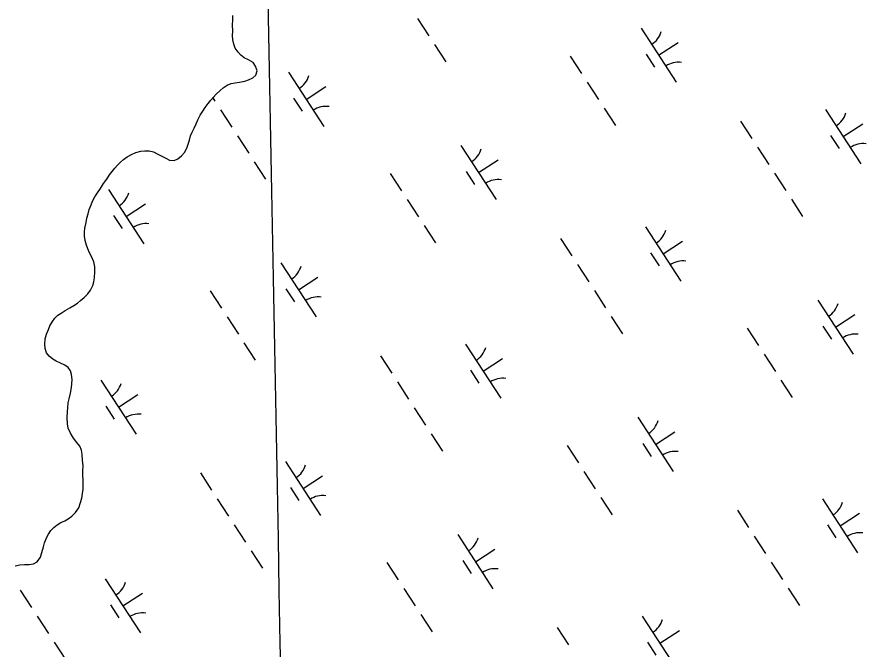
# Model space of a CAD drawing. Extents: x 3953924 to 3974542, y 193747 to 216192.
# Drawn here: x 3962352 to 3963009, y 203017 to 203506 of the extents above; entities that cross this region are included whole.
import ezdxf

# ---------------------------------------------------------------- set-up
doc = ezdxf.new("R2010")
doc.units = 0
doc.layers.add('V-GRID-MAJR', color=7, linetype='Continuous')
doc.layers.add('V-WETL-SWMP', color=7, linetype='Continuous')

msp = doc.modelspace()

# ---------------------------------------------------------------- linework, layer by layer
at = {"layer": 'V-GRID-MAJR'}
msp.add_spline([(3962589.82, 201207.1), (3962493.71, 206368.64), (3962380.88, 212428.56), (3962369.25, 213053.16)], degree=3, dxfattribs=at)
at = {"layer": 'V-WETL-SWMP'}
for p, q in [((3962519.01, 203499.65), (3962519.21, 203503.46)), ((3962519.21, 203503.46), (3962519.28, 203507.01)), ((3962662.25, 203504.65), (3962670.97, 203491.24)), ((3962519.17, 203494.95), (3962519.01, 203499.65)), ((3962519.1, 203491.39), (3962519.17, 203494.95)), ((3962835.3, 203497.2), (3962862.58, 203455.29)), ((3962519.42, 203488.21), (3962519.1, 203491.39)), ((3962519.99, 203484.9), (3962519.42, 203488.21)), ((3962521.2, 203481.83), (3962519.99, 203484.9)), ((3962523.3, 203478.61), (3962521.2, 203481.83)), ((3962675.34, 203484.54), (3962684.07, 203471.13)), ((3962848.94, 203476.25), (3962864.02, 203486.07)), ((3962525.41, 203476.29), (3962523.3, 203478.61)), ((3962528.04, 203474.33), (3962525.41, 203476.29)), ((3962531.44, 203472.61), (3962528.04, 203474.33)), ((3962780.54, 203475.52), (3962789.27, 203462.11)), ((3962839.2, 203477.06), (3962845.75, 203467.01)), ((3962535.08, 203470.51), (3962531.44, 203472.61)), ((3962536.93, 203467.81), (3962535.08, 203470.51)), ((3962538.13, 203464.23), (3962536.93, 203467.81)), ((3962537.18, 203460.95), (3962538.13, 203464.23)), ((3962562.48, 203463.07), (3962589.75, 203421.16)), ((3962518.13, 203454.33), (3962521.19, 203454.78)), ((3962521.19, 203454.78), (3962524.38, 203455.48)), ((3962524.38, 203455.48), (3962528.46, 203456.29)), ((3962528.46, 203456.29), (3962531.52, 203457.12)), ((3962531.52, 203457.12), (3962534.85, 203458.71)), ((3962534.85, 203458.71), (3962537.18, 203460.95)), ((3962793.64, 203455.41), (3962802.37, 203442)), ((3962506.42, 203446.18), (3962509.52, 203448.91)), ((3962509.52, 203448.91), (3962511.72, 203451.03)), ((3962511.72, 203451.03), (3962514.81, 203453.12)), ((3962514.81, 203453.12), (3962518.13, 203454.33)), ((3962576.11, 203442.12), (3962591.2, 203451.94)), ((3962502.26, 203441.43), (3962504.21, 203443.93)), ((3962503.71, 203443.29), (3962505.38, 203440.73)), ((3962504.21, 203443.93), (3962506.42, 203446.18)), ((3962566.37, 203442.94), (3962572.92, 203432.88)), ((3962496.13, 203432.92), (3962497.96, 203435.8)), ((3962497.96, 203435.8), (3962500.18, 203438.8)), ((3962500.18, 203438.8), (3962502.26, 203441.43)), ((3962806.73, 203435.29), (3962815.46, 203421.88)), ((3962492.19, 203426.26), (3962494.03, 203429.78)), ((3962494.03, 203429.78), (3962496.13, 203432.92)), ((3962509.75, 203434.02), (3962518.48, 203420.61)), ((3962978.19, 203434.24), (3963005.47, 203392.33)), ((3962489.27, 203419.84), (3962490.86, 203423.11)), ((3962490.86, 203423.11), (3962492.19, 203426.26)), ((3962912.37, 203425.31), (3962921.1, 203411.9)), ((3962991.83, 203413.29), (3963006.91, 203423.11)), ((3962486.49, 203413.93), (3962487.81, 203416.82)), ((3962487.81, 203416.82), (3962489.27, 203419.84)), ((3962484.84, 203407.35), (3962485.79, 203410.64)), ((3962485.79, 203410.64), (3962486.49, 203413.93)), ((3962522.84, 203413.91), (3962531.57, 203400.5)), ((3962982.09, 203414.11), (3962988.64, 203404.05)), ((3962448.03, 203401.97), (3962451.21, 203402.42)), ((3962451.21, 203402.42), (3962454.51, 203402.23)), ((3962454.51, 203402.23), (3962457.8, 203401.4)), ((3962481.79, 203400.94), (3962483.76, 203404.45)), ((3962483.76, 203404.45), (3962484.84, 203407.35)), ((3962695.9, 203406.45), (3962723.17, 203364.55)), ((3962925.46, 203405.19), (3962934.19, 203391.78)), ((3962432.25, 203393.52), (3962434.57, 203395.63)), ((3962434.57, 203395.63), (3962437.41, 203397.73)), ((3962437.41, 203397.73), (3962440.75, 203399.57)), ((3962440.75, 203399.57), (3962444.33, 203401.03)), ((3962444.33, 203401.03), (3962448.03, 203401.97)), ((3962457.8, 203401.4), (3962461.32, 203399.81)), ((3962461.32, 203399.81), (3962464.34, 203398.23)), ((3962464.34, 203398.23), (3962467.48, 203396.64)), ((3962467.48, 203396.64), (3962470.38, 203395.06)), ((3962473.8, 203394.87), (3962476.62, 203396.08)), ((3962476.62, 203396.08), (3962479.46, 203398.44)), ((3962479.46, 203398.44), (3962481.79, 203400.94)), ((3962425.88, 203386.27), (3962427.84, 203388.9)), ((3962427.84, 203388.9), (3962430.04, 203391.15)), ((3962430.04, 203391.15), (3962432.25, 203393.52)), ((3962470.38, 203395.06), (3962473.8, 203394.87)), ((3962535.93, 203393.79), (3962544.66, 203380.39)), ((3962709.53, 203385.5), (3962724.62, 203395.32)), ((3962421.71, 203380.39), (3962423.93, 203383.77)), ((3962423.93, 203383.77), (3962425.88, 203386.27)), ((3962641.14, 203384.77), (3962649.87, 203371.37)), ((3962699.8, 203386.32), (3962706.34, 203376.26)), ((3962938.56, 203385.08), (3962947.29, 203371.67)), ((3962416.74, 203373.12), (3962419.23, 203377)), ((3962419.23, 203377), (3962421.71, 203380.39)), ((3962412.55, 203366.72), (3962414.52, 203369.86)), ((3962414.52, 203369.86), (3962416.74, 203373.12)), ((3962423.07, 203372.32), (3962450.35, 203330.42)), ((3962409.51, 203360.56), (3962410.71, 203363.33)), ((3962410.71, 203363.33), (3962412.55, 203366.72)), ((3962654.23, 203364.66), (3962662.96, 203351.25)), ((3962951.65, 203364.96), (3962960.38, 203351.55)), ((3962407.22, 203353.62), (3962408.04, 203356.9)), ((3962408.04, 203356.9), (3962409.51, 203360.56)), ((3962436.71, 203351.37), (3962451.8, 203361.19)), ((3962405.82, 203346.79), (3962406.39, 203350.33)), ((3962406.39, 203350.33), (3962407.22, 203353.62)), ((3962426.97, 203352.19), (3962433.52, 203342.13)), ((3962404.84, 203342.49), (3962405.82, 203346.79)), ((3962667.33, 203344.55), (3962676.06, 203331.14)), ((3962838.79, 203343.49), (3962866.06, 203301.59)), ((3962404.4, 203339.32), (3962404.84, 203342.49)), ((3962404.47, 203336.27), (3962404.4, 203339.32)), ((3962404.91, 203332.96), (3962404.47, 203336.27)), ((3962405.98, 203329.26), (3962404.91, 203332.96)), ((3962772.97, 203334.56), (3962781.69, 203321.15)), ((3962852.43, 203322.54), (3962867.51, 203332.36)), ((3962407.07, 203326.44), (3962405.98, 203329.26)), ((3962408.41, 203323.5), (3962407.07, 203326.44)), ((3962410, 203320.42), (3962408.41, 203323.5)), ((3962842.69, 203323.36), (3962849.23, 203313.3)), ((3962411.58, 203316.45), (3962410, 203320.42)), ((3962412.39, 203312.62), (3962411.58, 203316.45)), ((3962412.57, 203308.56), (3962412.39, 203312.62)), ((3962556.49, 203315.71), (3962583.77, 203273.8)), ((3962786.06, 203314.45), (3962794.79, 203301.04)), ((3962411.79, 203300.95), (3962412.23, 203303.99)), ((3962412.23, 203303.99), (3962412.57, 203308.56)), ((3962570.13, 203294.76), (3962585.22, 203304.58)), ((3962409.12, 203294.4), (3962410.84, 203298.05)), ((3962410.84, 203298.05), (3962411.79, 203300.95)), ((3962404.31, 203288.91), (3962407.04, 203291.77)), ((3962407.04, 203291.77), (3962409.12, 203294.4)), ((3962501.74, 203294.03), (3962510.46, 203280.62)), ((3962560.39, 203295.58), (3962566.94, 203285.52)), ((3962799.15, 203294.33), (3962807.88, 203280.92)), ((3962396.32, 203282.58), (3962399.02, 203284.56)), ((3962399.02, 203284.56), (3962401.47, 203286.55)), ((3962401.47, 203286.55), (3962404.31, 203288.91)), ((3962405.16, 203289.8), (3962405.26, 203289.64)), ((3962972.21, 203286.88), (3962999.48, 203244.97)), ((3962386.3, 203276.81), (3962389.38, 203278.66)), ((3962389.38, 203278.66), (3962393.24, 203280.87)), ((3962393.24, 203280.87), (3962396.32, 203282.58)), ((3962379.57, 203270.34), (3962381.4, 203272.84)), ((3962381.4, 203272.84), (3962383.73, 203275.08)), ((3962383.73, 203275.08), (3962386.3, 203276.81)), ((3962514.83, 203273.92), (3962523.56, 203260.51)), ((3962812.25, 203274.22), (3962820.97, 203260.81)), ((3962985.85, 203265.93), (3963000.93, 203275.75)), ((3962374.94, 203260.52), (3962376.53, 203264.17)), ((3962376.53, 203264.17), (3962377.73, 203266.94)), ((3962377.73, 203266.94), (3962379.57, 203270.34)), ((3962917.45, 203265.2), (3962926.18, 203251.79)), ((3962976.11, 203266.74), (3962982.65, 203256.69)), ((3962374.1, 203256.86), (3962374.94, 203260.52)), ((3962373.64, 203252.67), (3962374.1, 203256.86)), ((3962374.09, 203249.49), (3962373.64, 203252.67)), ((3962527.92, 203253.8), (3962536.65, 203240.39)), ((3962699.38, 203252.75), (3962726.66, 203210.84)), ((3962375.16, 203246.04), (3962374.09, 203249.49)), ((3962377.14, 203243.33), (3962375.16, 203246.04)), ((3962930.54, 203245.09), (3962939.27, 203231.68)), ((3962379.89, 203241.12), (3962377.14, 203243.33)), ((3962382.66, 203239.55), (3962379.89, 203241.12)), ((3962385.8, 203238.09), (3962382.66, 203239.55)), ((3962389.2, 203236.5), (3962385.8, 203238.09)), ((3962633.56, 203243.82), (3962642.29, 203230.41)), ((3962713.02, 203231.8), (3962728.11, 203241.62)), ((3962391.83, 203234.67), (3962389.2, 203236.5)), ((3962393.69, 203232.09), (3962391.83, 203234.67)), ((3962394.52, 203229.16), (3962393.69, 203232.09)), ((3962703.28, 203232.62), (3962709.83, 203222.56)), ((3962394.83, 203225.34), (3962394.52, 203229.16)), ((3962394.77, 203222.17), (3962394.83, 203225.34)), ((3962417.09, 203224.96), (3962444.36, 203183.06)), ((3962943.64, 203224.97), (3962952.37, 203211.56)), ((3962393.61, 203214.95), (3962394.33, 203219.13)), ((3962394.33, 203219.13), (3962394.77, 203222.17)), ((3962646.65, 203223.7), (3962655.38, 203210.29)), ((3962392.63, 203210.4), (3962393.61, 203214.95)), ((3962430.73, 203204.01), (3962445.81, 203213.83)), ((3962391.61, 203203.69), (3962391.94, 203207.24)), ((3962391.94, 203207.24), (3962392.63, 203210.4)), ((3962420.99, 203204.83), (3962427.53, 203194.77)), ((3962390.96, 203196.08), (3962391.29, 203200.39)), ((3962391.29, 203200.39), (3962391.61, 203203.69)), ((3962659.75, 203203.59), (3962668.48, 203190.18)), ((3962391.37, 203191.12), (3962390.96, 203196.08)), ((3962832.8, 203196.13), (3962860.08, 203154.23)), ((3962391.94, 203187.68), (3962391.37, 203191.12)), ((3962393.51, 203183.84), (3962391.94, 203187.68)), ((3962395.85, 203180.11), (3962393.51, 203183.84)), ((3962398.58, 203176.63), (3962395.85, 203180.11)), ((3962672.84, 203183.47), (3962681.57, 203170.07)), ((3962846.44, 203175.18), (3962861.53, 203185)), ((3962400.81, 203173.92), (3962398.58, 203176.63)), ((3962402.15, 203170.72), (3962400.81, 203173.92)), ((3962778.05, 203174.46), (3962786.78, 203161.05)), ((3962836.7, 203176), (3962843.25, 203165.94)), ((3962402.6, 203167.66), (3962402.15, 203170.72)), ((3962403.01, 203162.83), (3962402.6, 203167.66)), ((3962403.32, 203158.89), (3962403.01, 203162.83)), ((3962403.1, 203154.44), (3962403.32, 203158.89)), ((3962559.98, 203162), (3962587.25, 203120.1)), ((3962403.16, 203151.01), (3962403.1, 203154.44)), ((3962494.16, 203153.07), (3962502.89, 203139.66)), ((3962791.14, 203154.34), (3962799.87, 203140.93)), ((3962403.36, 203147.84), (3962403.16, 203151.01)), ((3962403.53, 203143.77), (3962403.36, 203147.84)), ((3962573.62, 203141.05), (3962588.7, 203150.87)), ((3962402.9, 203137.18), (3962403.34, 203140.6)), ((3962403.34, 203140.6), (3962403.53, 203143.77)), ((3962563.88, 203141.87), (3962570.42, 203131.81)), ((3962401.49, 203130.22), (3962402.32, 203133.51)), ((3962402.32, 203133.51), (3962402.9, 203137.18)), ((3962507.25, 203132.96), (3962515.98, 203119.55)), ((3962804.23, 203134.23), (3962812.96, 203120.82)), ((3962975.69, 203133.17), (3963002.97, 203091.27)), ((3962397.53, 203122.55), (3962400.14, 203126.18)), ((3962400.14, 203126.18), (3962401.49, 203130.22)), ((3962391.72, 203117.58), (3962394.56, 203119.69)), ((3962394.56, 203119.69), (3962397.53, 203122.55)), ((3962909.87, 203124.24), (3962918.6, 203110.83)), ((3962989.33, 203112.22), (3963004.42, 203122.04)), ((3962380.67, 203110.94), (3962383.25, 203113.05)), ((3962383.25, 203113.05), (3962386.08, 203114.77)), ((3962386.08, 203114.77), (3962389.15, 203115.98)), ((3962389.15, 203115.98), (3962391.72, 203117.58)), ((3962520.34, 203112.84), (3962529.07, 203099.43)), ((3962979.59, 203113.04), (3962986.14, 203102.98)), ((3962376.51, 203105.81), (3962378.34, 203108.57)), ((3962378.34, 203108.57), (3962380.67, 203110.94)), ((3962373.58, 203099.14), (3962374.93, 203102.92)), ((3962374.93, 203102.92), (3962376.51, 203105.81)), ((3962693.4, 203105.39), (3962720.68, 203063.48)), ((3962922.97, 203104.13), (3962931.69, 203090.72)), ((3962371.53, 203091.56), (3962372.64, 203095.98)), ((3962372.64, 203095.98), (3962373.58, 203099.14)), ((3962707.04, 203084.44), (3962722.12, 203094.26)), ((3962367.84, 203084.27), (3962370.45, 203087.9)), ((3962370.45, 203087.9), (3962371.53, 203091.56)), ((3962533.44, 203092.73), (3962542.17, 203079.32)), ((3962350.76, 203081.3), (3962354.46, 203081.99)), ((3962354.46, 203081.99), (3962358.15, 203082.29)), ((3962358.15, 203082.29), (3962361.58, 203082.36)), ((3962361.58, 203082.36), (3962364.88, 203082.67)), ((3962364.88, 203082.67), (3962367.84, 203084.27)), ((3962638.64, 203083.71), (3962647.37, 203070.3)), ((3962697.3, 203085.26), (3962703.84, 203075.2)), ((3962936.06, 203084.01), (3962944.79, 203070.6)), ((3962420.57, 203071.26), (3962447.85, 203029.36)), ((3962354.75, 203062.33), (3962363.48, 203048.92)), ((3962651.74, 203063.6), (3962660.46, 203050.19)), ((3962949.15, 203063.9), (3962957.88, 203050.49)), ((3962434.21, 203050.31), (3962449.3, 203060.13)), ((3962424.47, 203051.13), (3962431.02, 203041.07)), ((3962367.85, 203042.21), (3962376.57, 203028.8)), ((3962664.83, 203043.48), (3962673.56, 203030.07)), ((3962836.29, 203042.43), (3962863.57, 203000.52)), ((3962770.47, 203033.5), (3962779.2, 203020.09)), ((3962849.93, 203021.48), (3962865.01, 203031.3)), ((3962380.94, 203022.1), (3962389.67, 203008.69)), ((3962840.19, 203022.3), (3962846.73, 203012.24))]:
    msp.add_line(p, q, dxfattribs=at)
for centre, start, end in [((3962834.07, 203499.52), 302.29009, 343.83375), ((3962864.21, 203453.23), 82.29009, 123.83375), ((3962561.24, 203465.4), 302.29009, 343.83375), ((3962591.38, 203419.1), 82.29009, 123.83375), ((3962976.96, 203436.56), 302.29009, 343.83375), ((3962694.67, 203408.78), 302.29009, 343.83375), ((3963007.1, 203390.27), 82.29009, 123.83375), ((3962724.8, 203362.48), 82.29009, 123.83375), ((3962421.84, 203374.65), 302.29009, 343.83375), ((3962451.98, 203328.35), 82.29009, 123.83375), ((3962837.56, 203345.82), 302.29009, 343.83375), ((3962867.69, 203299.52), 82.29009, 123.83375), ((3962555.26, 203318.03), 302.29009, 343.83375), ((3962585.4, 203271.74), 82.29009, 123.83375), ((3962970.98, 203289.2), 302.29009, 343.83375), ((3963001.11, 203242.91), 82.29009, 123.83375), ((3962698.15, 203255.08), 302.29009, 343.83375), ((3962728.29, 203208.78), 82.29009, 123.83375), ((3962415.86, 203227.29), 302.29009, 343.83375), ((3962445.99, 203180.99), 82.29009, 123.83375), ((3962831.57, 203198.46), 302.29009, 343.83375), ((3962861.71, 203152.16), 82.29009, 123.83375), ((3962558.75, 203164.33), 302.29009, 343.83375), ((3962588.88, 203118.03), 82.29009, 123.83375), ((3962974.46, 203135.5), 302.29009, 343.83375), ((3963004.6, 203089.2), 82.29009, 123.83375), ((3962692.17, 203107.71), 302.29009, 343.83375), ((3962722.3, 203061.42), 82.29009, 123.83375), ((3962419.34, 203073.59), 302.29009, 343.83375), ((3962449.48, 203027.29), 82.29009, 123.83375), ((3962835.06, 203044.76), 302.29009, 343.83375)]:
    msp.add_arc(centre, 17.62, start, end, dxfattribs=at)

doc.saveas('drawing.dxf')
